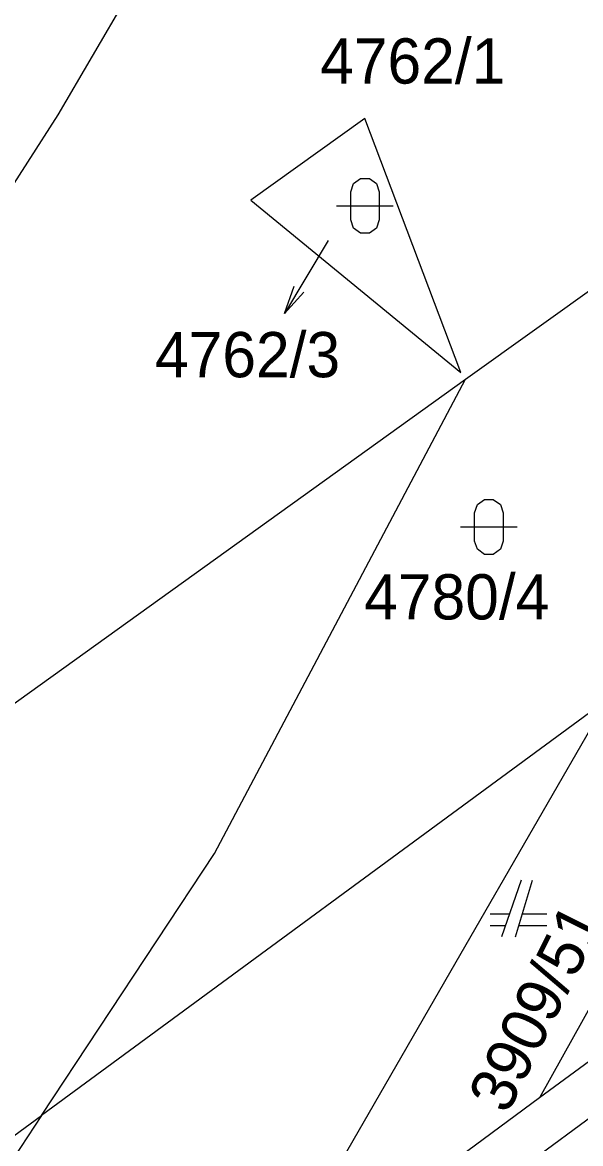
# Model space of a CAD drawing. Extents: x -266179 to -264727, y -1243225 to -1241702.
# Drawn here: x -265374.04 to -265354.3, y -1242945.7 to -1242906.07 of the extents above; entities that cross this region are included whole.
import ezdxf

# ---------------------------------------------------------------- set-up
doc = ezdxf.new("R2010")
doc.units = 0
doc.layers.add('Vrstva 1', color=7, linetype='Continuous')
doc.layers.add('Vrstva 2', color=7, linetype='Continuous')

msp = doc.modelspace()

# ---------------------------------------------------------------- linework, layer by layer
at = {"layer": 'Vrstva 1'}
for p, q in [((-265372.77, -1242909.33), (-265359.21, -1242886.13)), ((-265390.99, -1242937.67), (-265372.77, -1242909.33)), ((-265361.93, -1242909.46), (-265365.96, -1242912.35)), ((-265358.54, -1242918.44), (-265361.93, -1242909.46)), ((-265358.37, -1242918.68), (-265348.49, -1242911.59)), ((-265365.96, -1242912.35), (-265358.54, -1242918.44)), ((-265364.088, -1242915.598), (-265364.774, -1242916.352)), ((-265340.53, -1242916.74), (-265355.76, -1242944.08)), ((-265382.64, -1242936.11), (-265358.37, -1242918.68)), ((-265367.25, -1242935.44), (-265358.37, -1242918.68)), ((-265353.36, -1242930.01), (-265373.36, -1242944.7)), ((-265358.53, -1242938.96), (-265353.36, -1242930.01)), ((-265373.36, -1242944.7), (-265367.25, -1242935.44)), ((-265356.4, -1242936.39), (-265357.1, -1242938.39)), ((-265356.6, -1242938.39), (-265356, -1242936.39)), ((-265356.82, -1242937.59), (-265357.5, -1242937.59)), ((-265355.5, -1242937.59), (-265356.36, -1242937.59)), ((-265357.5, -1242937.99), (-265356.96, -1242937.99)), ((-265356.48, -1242937.99), (-265355.5, -1242937.99)), ((-265365.72, -1242951.43), (-265358.53, -1242938.96)), ((-265353.81, -1242942.65), (-265355.76, -1242944.08)), ((-265355.76, -1242944.08), (-265365.72, -1242951.43)), ((-265402.32, -1242965.97), (-265373.36, -1242944.7)), ((-265373.36, -1242944.7), (-265382.4, -1242958.39))]:
    msp.add_line(p, q, dxfattribs=at)
for points in [[(-265362.43, -1242912.05), (-265362.33, -1242911.76), (-265362.08, -1242911.58), (-265361.77, -1242911.58), (-265361.52, -1242911.76), (-265361.42, -1242912.05), (-265361.42, -1242913.05), (-265361.52, -1242913.34), (-265361.77, -1242913.52), (-265362.08, -1242913.52), (-265362.33, -1242913.34), (-265362.43, -1242913.05)], [(-265358.05, -1242923.4), (-265357.95, -1242923.11), (-265357.7, -1242922.93), (-265357.39, -1242922.93), (-265357.14, -1242923.11), (-265357.04, -1242923.4), (-265357.04, -1242924.4), (-265357.14, -1242924.69), (-265357.39, -1242924.87), (-265357.7, -1242924.87), (-265357.95, -1242924.69), (-265358.05, -1242924.4)]]:
    msp.add_lwpolyline(points, close=True, dxfattribs=at)
for points in [[(-265362.93, -1242912.55), (-265361.66, -1242912.55), (-265360.93, -1242912.55)], [(-265363.23, -1242913.78), (-265364.774, -1242916.352), (-265364.431, -1242915.392)], [(-265358.55, -1242923.9), (-265357.28, -1242923.9), (-265356.55, -1242923.9)]]:
    msp.add_lwpolyline(points, dxfattribs=at)
at = {"layer": 'Vrstva 2'}
msp.add_line((-265347.58, -1242940.06), (-265363.78, -1242952.02), dxfattribs=at)

# ---------------------------------------------------------------- texts
at = {"layer": 'Vrstva 1'}
for s, p in [('4762/1', (-265363.508, -1242908.23)), ('4762/3', (-265369.347, -1242918.61)), ('4780/4', (-265361.952, -1242927.17))]:
    msp.add_text(s, height=1.6, dxfattribs=at).set_placement(p)
msp.add_text('3909/51', height=1.6, rotation=63.5983, dxfattribs=at).set_placement((-265356.897, -1242944.703))

doc.saveas('drawing.dxf')
